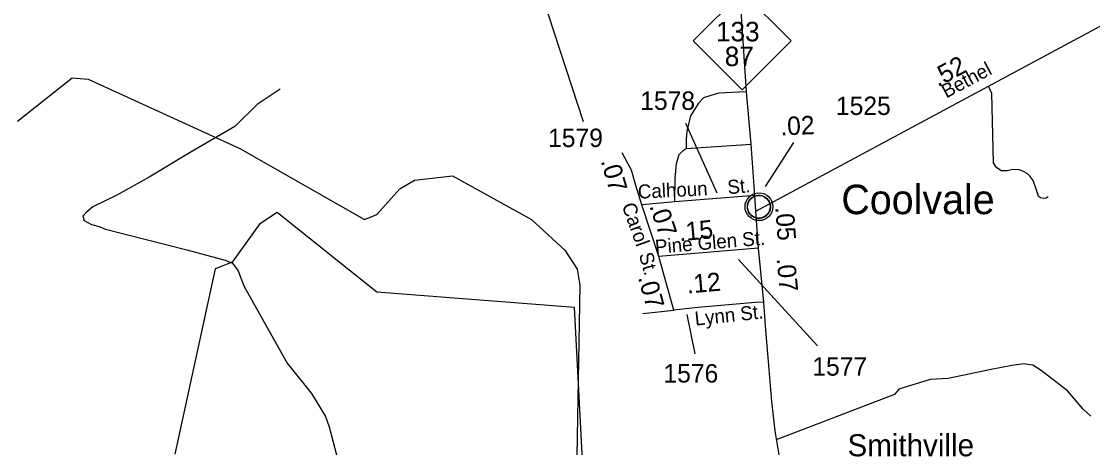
# Model space of a CAD drawing. Extents: x 2104537 to 2336408, y 34176 to 229611.
# Drawn here: x 2289094 to 2296362, y 77015 to 79908 of the extents above; entities that cross this region are included whole.
import ezdxf

# ---------------------------------------------------------------- set-up
doc = ezdxf.new("R2010")
doc.units = 0
for name, color, linetype in [('Exist Boundary Land Use Park Urban  Label', 7, 'Continuous'), ('Exist Boundary Political City Limit New', 7, 'Continuous'), ('Exist Civil Demographics Community CELL', 7, 'Continuous'), ('Exist Civil Demographics Community Label', 7, 'Continuous'), ('Exist Hydrographic Creek Single Shore', 7, 'Continuous'), ('Exist Road Non-System Type 51', 7, 'Continuous'), ('Exist Road Primary NC Attributed', 7, 'Continuous'), ('Exist Road Primary NC Mileage Hundredths English Label', 7, 'Continuous'), ('Exist Road Primary NC Shield CELL', 7, 'Continuous'), ('Exist Road Primary NC Shield Number Label', 7, 'Continuous'), ('Exist Road Secondary Mileage Hundredths English Label', 7, 'Continuous'), ('Exist Road Secondary Type 51 Attributed', 7, 'Continuous'), ('Exist Road Secondary Type 51 Label', 7, 'Continuous'), ('Exist Road Secondary Type 51 Number Label', 7, 'Continuous'), ('Map Preparation Boundary City Limit Buffer Line', 7, 'Continuous')]:
    doc.layers.add(name, color=color, linetype=linetype)

msp = doc.modelspace()

# ---------------------------------------------------------------- linework, layer by layer
at = {"layer": 'Exist Boundary Political City Limit New'}
for points in [[(2292847.5, 77966.9), (2291505.8, 78069.3), (2291249.2, 78274.8), (2290830.5, 78610.2), (2290709.8, 78532.2), (2290524.8, 78274.8), (2290408.2, 78229.7), (2290134.2, 76971.2)], [(2292909.2, 76800.3), (2292847.5, 77966.9)]]:
    msp.add_lwpolyline(points, dxfattribs=at)
at = {"layer": 'Exist Civil Demographics Community CELL'}
msp.add_lwpolyline([(2294020.9, 78662.5), (2294021.9, 78668.1), (2294023.6, 78674.7), (2294026.6, 78681.9), (2294029.5, 78687.6), (2294032.8, 78693.3), (2294036.6, 78698.4), (2294040.5, 78702.8), (2294045.1, 78707.4), (2294050.7, 78712), (2294056.1, 78715.7), (2294061, 78718.5), (2294066, 78721), (2294071.5, 78723.3), (2294077.1, 78725.1), (2294081.5, 78726.3), (2294086.3, 78727), (2294090.4, 78727.7), (2294096.8, 78728), (2294101.2, 78727.9), (2294106.9, 78727.6), (2294111.8, 78726.9), (2294116.7, 78725.9), (2294121.7, 78724.5), (2294126.9, 78722.6), (2294133.5, 78719.6), (2294139.8, 78716.1), (2294144.8, 78712.6), (2294150, 78708.6), (2294153.3, 78705.4), (2294157.5, 78701.1), (2294161.3, 78696.4), (2294164.4, 78691.8), (2294167.5, 78686.8), (2294170, 78681.6), (2294172, 78676.6), (2294173.6, 78671.6), (2294174.9, 78667), (2294175.9, 78660.9), (2294176.6, 78656.2), (2294176.8, 78650.2), (2294176.7, 78644.4), (2294176.1, 78638.8), (2294175.1, 78633.3), (2294173.5, 78627.1), (2294171.6, 78621.3), (2294169.3, 78616.2), (2294166.2, 78610.2), (2294162.9, 78604.9), (2294159.4, 78600.2), (2294155.2, 78595.4), (2294149.9, 78590.5), (2294144.9, 78586.4), (2294139.9, 78582.9), (2294135.6, 78580.4), (2294128.8, 78577.2), (2294121.6, 78574.5), (2294115.7, 78573), (2294109.1, 78571.7), (2294104.6, 78571.2), (2294100.1, 78571), (2294094.5, 78571), (2294090.3, 78571.4), (2294084.6, 78572.1), (2294078.7, 78573.4), (2294074.1, 78574.7), (2294069, 78576.6), (2294064.4, 78578.6), (2294060.5, 78580.8), (2294053.6, 78584.9), (2294048.1, 78589.2), (2294043.2, 78593.7), (2294038.7, 78598.5), (2294035.5, 78602.5), (2294032.5, 78606.7), (2294028.4, 78613.8), (2294026.7, 78617.3), (2294025, 78621.3), (2294022.4, 78629.5), (2294020.9, 78636.6), (2294020.2, 78641.7), (2294019.9, 78648), (2294019.8, 78652.7), (2294020.4, 78659.2)], close=True, dxfattribs=at)
for centre, radius in [((2294098.5, 78650.1), 94.3), ((2294098.2, 78650.4), 76.7)]:
    msp.add_circle(centre, radius, dxfattribs=at)
at = {"layer": 'Exist Hydrographic Creek Single Shore'}
msp.add_lwpolyline([(2289066.9, 79231), (2289438.9, 79525.7), (2289547, 79517), (2290575.9, 79044.6), (2291422, 78562.6), (2291504.8, 78597), (2291661.9, 78771.2), (2291760.9, 78831.6), (2292018.9, 78859.4), (2292554.9, 78563.8), (2292781.9, 78356.1), (2292865.9, 78226.5), (2292884, 78117.9), (2292862.9, 76959.6)], dxfattribs=at)
at = {"layer": 'Exist Road Non-System Type 51'}
for p, q in [((2292908.8, 79227.4), (2292255.2, 81217.6)), ((2293604.1, 79045), (2294045.7, 79075.7)), ((2293309.9, 77926), (2293520.2, 77947.9))]:
    msp.add_line(p, q, dxfattribs=at)
for points in [[(2290849.5, 79449), (2290694.7, 79345), (2290541.4, 79194.7), (2290250.1, 79026), (2289961.9, 78851.1), (2289741.1, 78728.4), (2289578.6, 78648.6), (2289532.6, 78611.8), (2289511.2, 78587.3), (2289520.4, 78556.6), (2289569.4, 78529), (2289621.6, 78516.7), (2289664.5, 78498.3), (2290216.4, 78357.2), (2290477, 78286.6), (2290526.1, 78268.2), (2290565.9, 78216), (2290580.9, 78172.3), (2290605.9, 78107.8), (2290898, 77588.1), (2291063.6, 77382.5), (2291156.8, 77225.4), (2291183.2, 77155.5), (2291232.2, 76965.3)], [(2296061, 78717.1), (2296046.3, 78708.1), (2296028.3, 78705.2), (2296009.5, 78710.1), (2295995.6, 78719.9), (2295990.6, 78735.4), (2295979.6, 78769.7), (2295959, 78828.7), (2295939.8, 78854.8), (2295919.3, 78875.4), (2295893.2, 78889.1), (2295863, 78900.1), (2295820.5, 78902.8), (2295782.1, 78894.6), (2295741, 78894.6), (2295709.4, 78916.6), (2295688.9, 78949.5), (2295678.2, 79418.8), (2295655.2, 79469.9)], [(2294014.4, 79431), (2293826.4, 79421.7), (2293802.3, 79414.3), (2293721.8, 79390.1), (2293687.5, 79354.1), (2293635.2, 79267.4), (2293609, 79162.8), (2293604.1, 79107.2), (2293604.1, 79045)], [(2293527.3, 78683.6), (2293530.6, 78842.2), (2293538.7, 78943.6), (2293556.7, 79004.1), (2293584.5, 79031.9), (2293604.1, 79045)], [(2296349.3, 77229.6), (2296298.2, 77276.4), (2296191.7, 77400), (2296012.9, 77538.5), (2295957.5, 77574.7), (2295921.3, 77578.9), (2295897.9, 77583.2), (2295814.9, 77572.6), (2295674.3, 77544.9), (2295382.6, 77485.2), (2295259.1, 77476.7), (2295048.4, 77412.8), (2295018.6, 77376.6), (2294215.9, 77067.7)]]:
    msp.add_lwpolyline(points, dxfattribs=at)
at = {"layer": 'Exist Road Primary NC Attributed'}
for p, q in [((2294077, 78621.1), (2294071.2, 78727.2)), ((2294096.1, 78368.8), (2294077, 78621.1)), ((2294131.7, 78003.5), (2294096.1, 78368.8))]:
    msp.add_line(p, q, dxfattribs=at)
for points in [[(2294071.2, 78727.2), (2294045.7, 79075.7), (2294014.4, 79431), (2293961.9, 80225), (2293835.1, 81699.2), (2293765.5, 82492.8), (2293760.1, 82563.7), (2293753.5, 82651.6), (2293747.2, 82733.3), (2293513.3, 85814.5), (2293503.6, 86186.5), (2293487.5, 86437.8)], [(2294655.8, 75767), (2294573.9, 75932.5), (2294484.1, 76108.6), (2294432.2, 76233.5), (2294371.9, 76401.9), (2294317.2, 76571.3), (2294297.6, 76654.1), (2294279.3, 76738.3), (2294241.4, 76925), (2294207.8, 77129.3), (2294185.3, 77327.2), (2294161.5, 77626.1), (2294146.1, 77812.9), (2294131.7, 78003.5)]]:
    msp.add_lwpolyline(points, dxfattribs=at)
at = {"layer": 'Exist Road Primary NC Mileage Hundredths English Label'}
msp.add_line((2294144, 78787.6), (2294336, 79087.5), dxfattribs=at)
at = {"layer": 'Exist Road Primary NC Shield CELL'}
msp.add_lwpolyline([(2293651.2, 79777.3), (2293984.2, 80110.3), (2294317.2, 79777.3), (2293984.2, 79444.3)], close=True, dxfattribs=at)
at = {"layer": 'Exist Road Secondary Type 51 Attributed'}
msp.add_line((2294096.1, 78368.8), (2293419.3, 78312), dxfattribs=at)
for points in [[(2294077, 78621.1), (2295655.2, 79469.9), (2296476.9, 79909.5)], [(2293303.4, 78662.3), (2293264.1, 78794.8), (2293234.7, 78897.8), (2293170.8, 79016.4)], [(2294071.2, 78727.2), (2293527.3, 78683.6), (2293303.4, 78662.3)], [(2293419.3, 78312), (2293303.4, 78662.3)], [(2293520.2, 77947.9), (2293419.3, 78312)], [(2294131.7, 78003.5), (2294074.1, 77999.7), (2293684.1, 77966), (2293520.2, 77947.9)]]:
    msp.add_lwpolyline(points, dxfattribs=at)
at = {"layer": 'Exist Road Secondary Type 51 Number Label'}
for p, q in [((2293815.9, 78742.4), (2293602.4, 79215.3)), ((2293960.8, 78292.5), (2294494.7, 77705.2)), ((2293610, 77918.8), (2293663.4, 77651.8))]:
    msp.add_line(p, q, dxfattribs=at)
at = {"layer": 'Map Preparation Boundary City Limit Buffer Line'}
for points in [[(2292847.5, 77966.9), (2291505.8, 78069.3), (2291249.2, 78274.8), (2290830.5, 78610.2), (2290709.8, 78532.2), (2290524.8, 78274.8), (2290408.2, 78229.7), (2290134.2, 76971.2)], [(2292909.2, 76800.3), (2292847.5, 77966.9)]]:
    msp.add_lwpolyline(points, dxfattribs=at)

# ---------------------------------------------------------------- texts
at = {"layer": 'Exist Boundary Land Use Park Urban  Label'}
msp.add_text('Smithville', height=150, dxfattribs=at).set_placement((2294699.4, 76956.3))
at = {"layer": 'Exist Civil Demographics Community Label'}
msp.add_text('Coolvale', height=200, dxfattribs=at).set_placement((2294657.4, 78600))
at = {"layer": 'Exist Road Primary NC Mileage Hundredths English Label'}
for s, rotation, p in [('.02', 2.36109, (2294245.9, 79134)), ('.05', 274.32977, (2294209, 78647.7)), ('.07', 275.56037, (2294218, 78298.7))]:
    msp.add_text(s, height=125, rotation=rotation, dxfattribs=at).set_placement(p)
at = {"layer": 'Exist Road Primary NC Shield Number Label'}
for s, p in [('133', (2293807.2, 79772.9)), ('87', (2293866.6, 79604.9))]:
    msp.add_text(s, height=132.5, dxfattribs=at).set_placement(p)
at = {"layer": 'Exist Road Secondary Mileage Hundredths English Label'}
for s, rotation, p in [('.52', 28.27381, (2295312.7, 79460.8)), ('.07', 285.9368, (2293024.6, 78961.9)), ('.07', 288.31677, (2293354.1, 78655.7)), ('.15', 5.42366, (2293560.6, 78415.5)), ('.12', 4.93635, (2293612.8, 78061.1)), ('.07', 285.49419, (2293277.1, 78170.4))]:
    msp.add_text(s, height=125, rotation=rotation, dxfattribs=at).set_placement(p)
at = {"layer": 'Exist Road Secondary Type 51 Label'}
for s, rotation, p in [('Bethel', 28.07057, (2295369.6, 79384.7)), ('Calhoun', 2.78006, (2293279.2, 78704.8)), ('St.', 5.10073, (2293888.7, 78735.2)), ('Carol', 289.75221, (2293166.4, 78658.2)), ('Pine Glen St.', 4.80341, (2293397.6, 78330.3)), ('St.', 285.49417, (2293283.1, 78326.5)), ('Lynn St.', 6.12915, (2293667.8, 77842.9))]:
    msp.add_text(s, height=95, rotation=rotation, dxfattribs=at).set_placement(p)
at = {"layer": 'Exist Road Secondary Type 51 Number Label'}
for s, p in [('1578', (2293293, 79307.8)), ('1525', (2294621, 79273.3)), ('1579', (2292667.9, 79055.6)), ('1577', (2294460.6, 77503.7)), ('1576', (2293450.6, 77456.8))]:
    msp.add_text(s, height=125, dxfattribs=at).set_placement(p)

doc.saveas('drawing.dxf')
